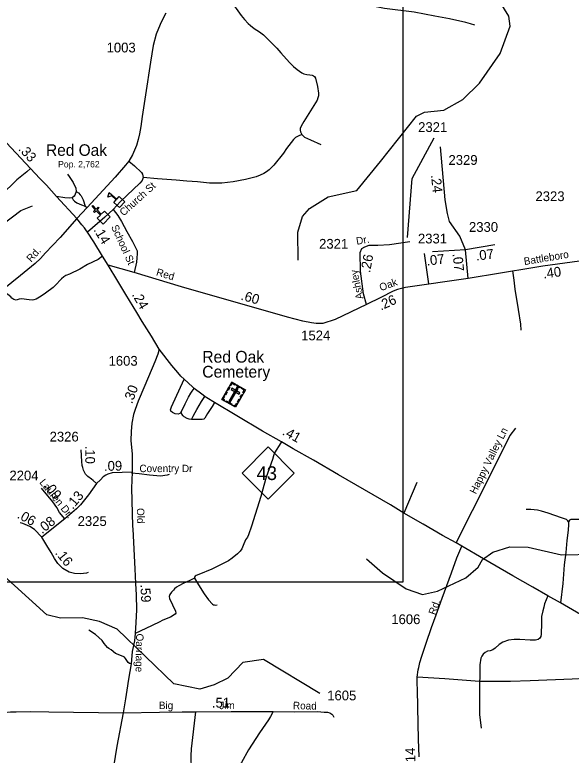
# Model space of a CAD drawing. Extents: x 2220236 to 2384410, y 720751 to 894131.
# Drawn here: x 2322567 to 2329681, y 827797 to 837260 of the extents above; entities that cross this region are included whole.
import ezdxf

# ---------------------------------------------------------------- set-up
doc = ezdxf.new("R2010")
doc.units = 0
doc.layers.add('Default', color=7, linetype='Continuous')

msp = doc.modelspace()

# ---------------------------------------------------------------- linework, layer by layer
at = {"layer": 'Default'}
for p, q in [((2323467.8, 834815.2), (2323494.2, 834797.2)), ((2328705, 834322.1), (2328331, 834258.1)), ((2328331, 834258.1), (2327907.9, 834228.6)), ((2328365.5, 833888.9), (2328331, 834258.1)), ((2327800.4, 834210.1), (2327856.6, 833820.8)), ((2327708, 831284.4), (2327540.8, 830889.1))]:
    msp.add_line(p, q, dxfattribs=at)
for points in [[(2328770.9, 836765.8), (2328900.9, 837115.8), (2328881.8, 837243), (2328593.9, 837713.7), (2328591.9, 837946.7), (2328875.9, 838591.7), (2329146.9, 839009.9), (2329236.8, 839177.6), (2329712.9, 839856.8), (2329711.9, 839883), (2329859.9, 840050), (2330041.8, 840168.9), (2330208.9, 840205.3), (2330425.9, 840115.7), (2330633.8, 840150.5), (2330865.9, 840261.7), (2331163.9, 840441.4), (2331303.9, 840591.5), (2331560.8, 840710.3), (2331815.9, 841006.2), (2332113.9, 841182.6), (2332195.9, 841284.4), (2332407.9, 841703.3), (2332616.5, 841817.3)], [(2319210.4, 838812.8), (2327526.8, 838812.8), (2327526.8, 830010.7), (2319210.4, 830010.7), (2319210.4, 838812.8)], [(2328450.7, 837126), (2328392.5, 837145.4), (2328332.4, 837162.8), (2328126, 837208.6), (2327937.6, 837240.5), (2327673.2, 837291.7), (2327292.7, 837341.3), (2326736.1, 837453.6), (2326338.5, 837518.8), (2326285.5, 837535.2), (2326222.3, 837555.6), (2326157, 837592.3), (2326106.1, 837639.2), (2326024.5, 837731), (2325873.6, 837918.7), (2325439.3, 838434.9)], [(2325322.6, 837448.1), (2325462.6, 837249.8), (2325503.1, 837198.2), (2325549.7, 837150.7), (2325581.9, 837125.2), (2325628.4, 837083.7), (2325694.8, 837040.4), (2325747.2, 837002.9), (2325916.9, 836834.8), (2325967.5, 836775.5), (2326080.8, 836648.6), (2326129.4, 836599.2), (2326177.8, 836559.8), (2326236.2, 836518.4), (2326264.3, 836506.7), (2326300.3, 836495.2), (2326338.4, 836493.5), (2326368.5, 836487.8), (2326384.6, 836480), (2326398.6, 836470.2), (2326412.9, 836448.4), (2326437.9, 836344.7), (2326450.9, 836258.8), (2326449.3, 836222.8), (2326443.4, 836200.7), (2326431.9, 836170.6), (2326260.8, 835896.9), (2326229.6, 835838.6), (2326217.8, 835808.5), (2326214, 835784.4), (2326218.2, 835764.5), (2326236.6, 835730.7)], [(2324499.4, 837280.1), (2324454.5, 837198.5), (2324423.9, 837137.3), (2324375, 837010.8), (2324338.3, 836866), (2324303.6, 836655.8), (2324238.4, 836235.5), (2324197.6, 835958.1), (2324179.2, 835833.6), (2324160.9, 835737.7), (2324144.6, 835664.3), (2324122.2, 835588.8), (2324071.2, 835470.4), (2324026.3, 835390.9), (2323983.5, 835337.8), (2323848.9, 835186.9), (2323494.2, 834797.2), (2323360.3, 834655)], [(2326191.7, 834123.3), (2326187.8, 834480.8), (2326244.8, 834680.1), (2326334.8, 834782.3), (2326574.7, 834933.2), (2326940.8, 835013.8), (2327244.9, 835384), (2327704.8, 835964.1), (2327804.9, 836014.1), (2328053.8, 836040.7), (2328293.9, 836178.5), (2328508.8, 836387.5), (2328770.9, 836765.8)], [(2323360.3, 834655), (2323098.6, 834939.3), (2322970.8, 835082.1), (2322887.9, 835166.4), (2322767.6, 835294.3), (2322522.3, 835560.9), (2322405.4, 835684.7), (2322230.7, 835873.7)], [(2326236.6, 835730.7), (2326188.8, 835710.3), (2326155.1, 835693.9), (2326131.4, 835667.5), (2326042.6, 835552.7), (2326003.3, 835492.2), (2325881.1, 835339), (2325819.7, 835280.4), (2325786, 835252), (2325752.3, 835231.6), (2325704.6, 835209.3), (2325652.8, 835190.6), (2325517.2, 835153.2), (2325359.5, 835123.5), (2325213.9, 835110), (2325057.8, 835110.2), (2324901.8, 835124.6), (2324765.8, 835133), (2324631.6, 835145.7), (2324391.7, 835163.1), (2324209.5, 835181.1)], [(2326236.6, 835730.7), (2326273, 835697.1), (2326347.3, 835660), (2326481.9, 835603.5)], [(2327589.1, 834415.2), (2327646.5, 835169.4), (2327929.3, 835685.8)], [(2328331, 834258.1), (2328257.2, 834430.4), (2328124.4, 834617.5), (2328099.8, 834720.8), (2328070.3, 834893.1), (2328008.8, 835572.5)], [(2324026.3, 835390.9), (2324097.7, 835329.7), (2324188.9, 835242.9), (2324199.1, 835223.1), (2324209.5, 835181.1)], [(2322767.6, 835294.3), (2322719.5, 835251.1), (2322592.6, 835149.7), (2322511.3, 835070.9), (2322426.3, 834994), (2322396.6, 834961.6), (2322297.9, 834840.7), (2322278.2, 834822.5)], [(2323239.4, 835222.6), (2323261.8, 835192.9), (2323314.6, 835115.4), (2323345.3, 835045.9), (2323353.8, 835000)], [(2324209.5, 835181.1), (2324194, 835143), (2324166.4, 835108.7), (2323919, 834872.1), (2323826.1, 834771.2)], [(2323353.8, 835000), (2323336.4, 834955.9), (2323326.5, 834943.6), (2323298.6, 834919.3)], [(2323353.8, 835000), (2323380, 834984.3), (2323404.2, 834960.4), (2323416.4, 834944.7), (2323428.5, 834922.8), (2323440.9, 834894.9), (2323467.8, 834815.2)], [(2323298.6, 834919.3), (2323266.8, 834915), (2323206.7, 834922.3), (2323098.6, 834939.3)], [(2323298.6, 834919.3), (2323315, 834895.6), (2323331.2, 834877.8), (2323359.5, 834856.2), (2323419.7, 834830.8), (2323467.8, 834815.2)], [(2320564.6, 829862.6), (2320569.7, 830230.4), (2320496.7, 830778.8), (2320301.7, 831135.1), (2320248.6, 831385.7), (2320011.6, 831783), (2319967.7, 831965), (2319988.6, 832346.6), (2320012.6, 832449.2), (2320110.6, 832633.8), (2320315.7, 832868.7), (2320547.6, 833019.2), (2321178.7, 833202.7), (2321418.7, 833353.6), (2321978.6, 833934.5), (2322199.7, 834353.8), (2322413.8, 834582.4), (2322644.7, 834759.2), (2322793.7, 834817.9)], [(2323826.1, 834771.2), (2323717.1, 834671.9), (2323496.2, 834482.3)], [(2323826.1, 834771.2), (2323882.9, 834693.7), (2323931.8, 834618.3), (2324001.1, 834489.1), (2324072.2, 834364.6), (2324102.8, 834303.4), (2324117.1, 834270.8), (2324131.3, 834242.2), (2324133.4, 834203.5), (2324129.3, 834152.4), (2324123.2, 834099.4), (2324094.7, 833966.3)], [(2323360.3, 834655), (2323145.5, 834414.3), (2323050.3, 834313.6), (2322960.6, 834215.7), (2322895.4, 834146.3), (2322826.7, 834081), (2322640.5, 833927.3), (2322420.3, 833749.2)], [(2323759.2, 834058.6), (2323688.9, 834174.9), (2323579.1, 834357.2), (2323496.2, 834482.3), (2323485.3, 834497.2), (2323456.8, 834538.1), (2323424.2, 834577.5), (2323360.3, 834655)], [(2327062.8, 833559.1), (2327025.9, 833694.4), (2326986.6, 833984.9), (2326981.6, 834221.2), (2327006.2, 834272.9), (2327040.7, 834295), (2327099.7, 834314.7), (2327206.7, 834317.2), (2327356.8, 834324.6), (2327620, 834363.9)], [(2323688.9, 834174.9), (2323631, 834131.2), (2323497.9, 834069.9), (2323400.5, 834010.9), (2323265.2, 833943.4), (2323221.4, 833929), (2323195.7, 833910.7), (2323165.9, 833886.3), (2323084.8, 833799.5), (2323059.2, 833775.3), (2322959.9, 833704.2), (2322902.4, 833665.6), (2322838.8, 833627), (2322811, 833616.6), (2322787.1, 833614.5), (2322749, 833615.9), (2322652.9, 833631), (2322621, 833624.7), (2322585, 833614.2), (2322555.1, 833622), (2322530.8, 833637.6), (2322514.8, 833653.5), (2322476.4, 833687), (2322420.3, 833749.2)], [(2330439.6, 834184.7), (2330156, 834159.5), (2329976.4, 834135.3), (2329319.3, 834046.5), (2329190.9, 834024.3), (2328365.5, 833888.9)], [(2324414.7, 832985.4), (2324314.8, 833150.7), (2324196.6, 833338.4), (2324129.3, 833454.7), (2323985.5, 833685.2), (2323885.6, 833856.6), (2323759.2, 834058.6)], [(2327062.8, 833559.1), (2326661.7, 833367), (2326506.7, 833315.9), (2326420.5, 833315.7), (2326362.5, 833321.1), (2326248.3, 833343.8), (2326054, 833393.7), (2324699.2, 833783.2), (2324094.7, 833966.3), (2323759.2, 834058.6)], [(2329042.1, 833228.2), (2329036, 833305.7), (2329005.4, 833493.4), (2328966.7, 833752.6), (2328950.4, 833866.8), (2328935.8, 833987.7)], [(2328365.5, 833888.9), (2327563.9, 833775), (2327462, 833748.5), (2327406.9, 833728.1), (2327246.7, 833645.2), (2327062.8, 833559.1)], [(2324414.7, 832985.4), (2324396.4, 832922.2), (2324357.7, 832824.3), (2324230.2, 832522.3), (2324144.6, 832320.3), (2324105.8, 832216.3), (2324086.1, 832153), (2324063, 832038.8), (2324053.5, 831932.7), (2324052.1, 831818.4), (2324068.8, 831642.9), (2324067.4, 831540.6), (2324067.4, 831414.1)], [(2328283, 830467.4), (2328208.9, 830512.3), (2328037.1, 830604.2), (2327787.7, 830749.4), (2327540.8, 830889.1), (2327369.4, 830995.6), (2326705.3, 831379.6), (2326387.5, 831568), (2326128.1, 831714.9), (2325976.8, 831804), (2325732.2, 831937.8), (2325404.7, 832133.6), (2325120.5, 832305.8), (2325023.5, 832364.9), (2324998.7, 832381.9), (2324957.2, 832410.2), (2324862, 832484.4), (2324840.1, 832503.9), (2324731, 832601.6), (2324690.6, 832643.2), (2324652.1, 832686.8), (2324575.4, 832777.9), (2324414.7, 832985.4)], [(2324694.1, 832179.5), (2324677.8, 832165.9), (2324654.2, 832156.9), (2324618.6, 832159.1), (2324581.9, 832175.5), (2324561.5, 832193.8), (2324559.5, 832212.2), (2324569.7, 832248.9), (2324731, 832601.6)], [(2324694.1, 832179.5), (2324747.1, 832289.7), (2324787.9, 832373.4), (2324816.4, 832422.3), (2324834.8, 832450.9), (2324862, 832484.4)], [(2324826.6, 832089.8), (2324847, 832130.6), (2324871.5, 832175.5), (2324893.4, 832217.6), (2324953, 832318.3), (2324998.7, 832381.9)], [(2325120.5, 832305.8), (2325089.2, 832253.9), (2325031.2, 832163.2), (2324994.9, 832103.4), (2324985, 832092.5), (2324960.6, 832086.4), (2324912.5, 832087), (2324878, 832088), (2324854.5, 832088.9), (2324826.6, 832089.8)], [(2324826.6, 832089.8), (2324798.1, 832093.8), (2324769.3, 832102.5), (2324733, 832122.4), (2324720.6, 832136.7), (2324704.3, 832155.1), (2324694.1, 832179.5)], [(2328968, 831977.6), (2328898.1, 831884.7), (2328502.5, 831093.1), (2328325.8, 830744.9), (2328208.9, 830512.3)], [(2325976.8, 831804), (2325967.1, 831788.3), (2325888.6, 831662.6), (2325875.2, 831624.5), (2325861.5, 831576.3), (2325782.1, 831351.6), (2325749.3, 831243.2), (2325714.8, 831104.9), (2325592.8, 830725.8), (2325556.9, 830615.7), (2325540.6, 830583.1), (2325518.8, 830547.7), (2325488.9, 830475.6), (2325468.5, 830434.8), (2325448.4, 830404.3), (2325412.8, 830369.9), (2325345.4, 830315.3), (2325297.8, 830282.7), (2325230.3, 830245.9), (2325087, 830176.5), (2324919.9, 830108.8), (2324887.9, 830092.5), (2324874.1, 830084.3), (2324866.2, 830072.2), (2324866.4, 830060.2)], [(2323612.8, 831267.7), (2323567.9, 831306), (2323546.6, 831324.5), (2323502.6, 831357.2), (2323472.7, 831389.9), (2323444.2, 831439.6), (2323435.8, 831472.3), (2323428.7, 831499.3), (2323425.8, 831551.9), (2323417.3, 831698.3)], [(2324067.4, 831414.1), (2323813.1, 831405.6), (2323754.8, 831387.1), (2323729.3, 831375.8), (2323695.2, 831353), (2323662.5, 831317.5), (2323612.8, 831267.7)], [(2324067.4, 831414.1), (2324060.3, 831211.8), (2324067.8, 830890.8), (2324073.9, 830724.8), (2324075.9, 830685.4), (2324101.1, 830180.8), (2324110.6, 829991.7), (2324117.4, 829844.8), (2324121.5, 829657.1), (2324114.9, 829492.2), (2324104.4, 829352.3), (2324097.4, 829260.2), (2324067.8, 829121.2), (2324052.8, 828966.2), (2324037.9, 828865.5), (2324022.9, 828768.9), (2324000.5, 828627.5), (2323981.5, 828515.9), (2323953.6, 828339.1)], [(2324542.4, 831384.2), (2324514.3, 831375.9), (2324428.7, 831365.5), (2324288.7, 831376.4), (2324155.5, 831392.7), (2324057.6, 831400.8)], [(2323207.6, 830818.6), (2323138.8, 830900.3), (2323104.9, 830963.3), (2323053.6, 831035.6), (2322909, 831208.3)], [(2323612.8, 831267.7), (2323511.4, 831122.8), (2323408.8, 830996.8), (2323356.8, 830944.6), (2323207.6, 830818.6)], [(2329644.7, 830781.4), (2329636.6, 830793.3), (2329622.3, 830809.1), (2329558.1, 830832.5), (2329387.5, 830890.5), (2329299.4, 830917.5), (2329251.3, 830929), (2329167.1, 830938.1), (2329105.2, 830939.4)], [(2323207.6, 830818.6), (2322913.6, 830585.2)], [(2330089.9, 830838.1), (2330086.1, 830818.1), (2330076.1, 830814.1), (2330054, 830809.8), (2329870.2, 830809.9), (2329678.4, 830807.8), (2329660.3, 830799.5), (2329644.7, 830781.4)], [(2322913.6, 830585.2), (2322818.7, 830680.4), (2322761, 830718.9), (2322668.1, 830757.1), (2322636.7, 830767.9)], [(2329644.7, 830781.4), (2329645, 830747.4), (2329641.9, 830673.5), (2329627.2, 830539.2), (2329612.9, 830389.2), (2329592.6, 830231.1), (2329573.2, 829991), (2329545.9, 829744.8)], [(2323505.5, 830133.3), (2323482.8, 830125.8), (2323405.8, 830113.3), (2323328.8, 830118.3), (2323261.7, 830135.7), (2323179.8, 830185.4), (2323117.7, 830247.6), (2323073, 830312.2), (2323030.7, 830389.3), (2322978.6, 830478.7), (2322913.6, 830585.2)], [(2327065.9, 830309), (2327267.9, 830127), (2327569.9, 829922.7), (2327778.9, 829849.2), (2327970, 829893.1), (2328335, 830062.3), (2328491.8, 830200), (2328548.8, 830297.5), (2328680.9, 830391.6), (2328896.8, 830459.5), (2329130, 830455.9), (2329555.9, 830358.4), (2329980.9, 830366)], [(2327735.9, 827777), (2327727.7, 828002.8), (2327718.2, 828405.4), (2327714.1, 828640.7), (2327713.4, 828711.5), (2327713.4, 828794.4), (2327725.7, 828888.3), (2327731.1, 828919.6), (2327744.7, 828980.8), (2327769.2, 829065.1), (2327826.2, 829231.1), (2327896.9, 829428.3), (2327955.4, 829591.5), (2328032.9, 829803.7), (2328151.1, 830130.1), (2328219.1, 830319.2), (2328283, 830467.4)], [(2333726.5, 827154.7), (2333538.3, 827258.7), (2333213.8, 827464.7), (2333014.9, 827592.2), (2332590.8, 827854.2), (2332099.2, 828171.5), (2331956.5, 828261.3), (2331736.3, 828398.6), (2331556.9, 828519.7), (2331414.1, 828606.7), (2331377.4, 828631.2), (2330667.2, 829067.8), (2330494.6, 829179.4), (2330076.9, 829434.6), (2329545.9, 829744.8), (2329382.9, 829834.9), (2329191.7, 829944.8), (2328934.3, 830089.9), (2328558.2, 830307.8), (2328283, 830467.4)], [(2326467.9, 828584.5), (2325746.8, 829021), (2325480.8, 828983.9), (2325290.9, 828782.5), (2325116.8, 828696.6), (2324934.7, 828643.2), (2324600.7, 828708.4), (2323876.9, 829407.3), (2323650.7, 829506.4), (2323433.7, 829553.3), (2323150.8, 829548.2), (2322974.8, 829590.3), (2322327.7, 830174.3), (2321875.7, 830342.9), (2321617.8, 830381.6), (2321300.8, 830378.5), (2321126.7, 830328.7), (2320985.8, 830244.1), (2320936.8, 830150.3), (2320912.6, 830050.8), (2320772.7, 829940), (2320564.6, 829862.6)], [(2324866.4, 830060.2), (2324806.8, 830029.5), (2324719.3, 829990.5), (2324663.7, 829962), (2324635.8, 829943.7), (2324610, 829923.4), (2324594.3, 829907.4), (2324569.4, 829881.5), (2324551, 829850.3), (2324542.2, 829827.1), (2324542.9, 829801.3), (2324623.1, 829639.4), (2324627.1, 829610.9), (2324616.3, 829598.6), (2324559.2, 829563.3), (2324459.9, 829521.1), (2324411, 829499.3), (2324241.1, 829416.4), (2324104.4, 829352.3)], [(2324866.4, 830060.2), (2324915.3, 829972.7), (2324986.4, 829861.6), (2325045.3, 829782.2), (2325093.9, 829726.8), (2325107.9, 829718.9), (2325119.9, 829719), (2325138.1, 829715.2), (2325154.1, 829717.4)], [(2329382.9, 829834.9), (2329338.1, 829732.5), (2329333, 829690.8), (2329318.1, 829643.2), (2329303.1, 829568.4), (2329301.8, 829482.7), (2329299.1, 829342.6), (2329290.9, 829315.4), (2329280, 829295), (2329258.3, 829275.9), (2329224.3, 829267.8), (2329155, 829267.8), (2329023.1, 829277.3), (2328951.8, 829275.9), (2328879.7, 829267.8), (2328809, 829243.3), (2328758.7, 829210.6), (2328708.4, 829165.8), (2328678.5, 829145.4), (2328645.9, 829133.1), (2328609.2, 829125), (2328580.7, 829110), (2328556.2, 829086.9), (2328537.2, 829062.4), (2328524.9, 829036.5), (2328510.8, 828953.9), (2328511.3, 828839.3), (2328511.3, 828786.3), (2328507.3, 828738.7)], [(2324052.8, 828966.2), (2324032.5, 828967.6), (2324016.5, 828983.4), (2323983.9, 829033.1), (2323967.8, 829048.8), (2323951.5, 829060.7), (2323853.2, 829095.5), (2323800.8, 829145), (2323768.5, 829160.7), (2323754.4, 829174.5), (2323709.8, 829226.1), (2323683.5, 829263.7), (2323600.7, 829340.9), (2323514.1, 829393.8)], [(2330494.6, 829179.4), (2330500.2, 829125.2), (2330521.1, 829033.4), (2330543.8, 828963.7), (2330564.4, 828909.9), (2330572.8, 828880.1), (2330572.9, 828864.1), (2330575.1, 828848.2), (2330569.2, 828836.1), (2330555.5, 828819.9), (2330549.4, 828815.9), (2330535.5, 828813.7), (2330375.7, 828804), (2330194.1, 828795.5), (2329694.2, 828770.7), (2329156.7, 828748.9), (2328904.9, 828740.2), (2328507.3, 828738.7)], [(2328507.3, 828738.7), (2328064.9, 828773.2), (2327713.4, 828794.4)], [(2328507.3, 828738.7), (2328508.9, 828685.4), (2328507.3, 828636.7), (2328508.6, 828507.4), (2328510, 828315.7), (2328529.6, 828144.4)], [(2323808.2, 827525.8), (2323497.6, 827505.4), (2323165.2, 827497.2), (2322878.4, 827486.3), (2322526.3, 827464.5), (2322405.4, 827457.7), (2322382.2, 827459.1), (2322370, 827470), (2322364.6, 827493.1), (2322371.4, 827533.9), (2322389, 827601.9), (2322390.4, 827661.8), (2322374.8, 827727.1), (2322371.4, 828231.7), (2322371.4, 828271.1), (2322372.5, 828294), (2322384.4, 828312.1), (2322398.2, 828326.3), (2322429.9, 828344.6), (2322510, 828351.4), (2322583.8, 828352.3), (2322763.8, 828354.3), (2323001.6, 828350.8), (2323953.6, 828339.1)], [(2323953.6, 828339.1), (2324417.8, 828345.9), (2324708.9, 828353.1), (2324876.8, 828350.9), (2325332.6, 828353.8), (2325688.4, 828353.8), (2325869.5, 828355.4), (2326138.2, 828352.6), (2326439.1, 828354.1), (2326522.1, 828348.7), (2326564.1, 828345.2), (2326596.2, 828337.5), (2326620.4, 828323.7), (2326632.1, 828307.8), (2326647.1, 828284.7)], [(2324876.8, 828350.9), (2324822, 827878.5), (2324818.9, 827788.6), (2324820.8, 827608.6)], [(2325869.5, 828355.4), (2325834.9, 828293.3), (2325811.5, 828249), (2325695.3, 828081.9), (2325555.8, 827864.5), (2325465.1, 827703.9), (2325343.7, 827512.3)], [(2323953.6, 828339.1), (2323873.4, 827914.8), (2323827.2, 827649.5), (2323808.2, 827525.8), (2323802, 827459.1), (2323787.1, 827113.6), (2323782.3, 826905.5), (2323781.1, 826699.9), (2323781.6, 826519.2), (2323778.2, 826030.9), (2323769.2, 825764), (2323773, 825602.1), (2323770.1, 825418.9), (2323764.6, 825084.2), (2323765.3, 824949.6), (2323762.5, 824716.3), (2323759.6, 824240.5), (2323759.9, 823986.6)]]:
    msp.add_lwpolyline(points, dxfattribs=at)
for points in [[(2323904, 834795.5), (2323832, 834861.8), (2323863.2, 834895.7), (2323807.9, 834946.6), (2323758.2, 834928.4), (2323775.1, 834989.8), (2323869.7, 834902.8), (2323900.8, 834936.6), (2323972.9, 834870.3)], [(2323620.6, 834661), (2323661.1, 834700.9), (2323607.8, 834755.3), (2323585, 834732.8), (2323573.8, 834744.3), (2323596.6, 834766.7), (2323554.5, 834809.6), (2323565.9, 834820.8), (2323608.1, 834777.9), (2323630.9, 834800.3), (2323642.1, 834788.9), (2323619.2, 834766.5), (2323672.6, 834712.1), (2323713.8, 834752.4), (2323788.4, 834676.4), (2323695.1, 834585)], [(2325342.4, 832565.5), (2325515.2, 832466.6), (2325388.8, 832245.6), (2325216, 832344.4)], [(2325320.9, 832527.9), (2325330.7, 832522.2), (2325346.7, 832550.2), (2325381.9, 832530), (2325387.4, 832539.7), (2325342.4, 832565.5)], [(2325406.7, 832528.7), (2325451.6, 832503), (2325446, 832493.1), (2325401, 832518.8)], [(2325250.7, 832405.1), (2325272.2, 832442.7), (2325282, 832437.1), (2325260.5, 832399.5)], [(2325284, 832463.5), (2325305.5, 832501.1), (2325315.4, 832495.4), (2325293.9, 832457.8)], [(2325422.5, 832485.9), (2325406.2, 832495.2), (2325305.6, 832319.1), (2325321.8, 832309.9)], [(2325344, 832486.1), (2325334.7, 832469.9), (2325437, 832411.5), (2325446.2, 832427.7)], [(2325493.7, 832429), (2325483.9, 832434.6), (2325499.9, 832462.5), (2325464.6, 832482.7), (2325470.2, 832492.3), (2325515.2, 832466.6)], [(2325244.7, 832328), (2325250.4, 832338), (2325231.3, 832348.9), (2325251.4, 832384), (2325241.7, 832389.5), (2325216, 832344.5)], [(2325271.6, 832325.9), (2325345.2, 832283.7), (2325339.6, 832273.8), (2325265.9, 832316)], [(2325414.8, 832314), (2325436.3, 832351.6), (2325446.2, 832345.9), (2325424.7, 832308.3)], [(2325447.6, 832371.2), (2325469.1, 832408.8), (2325478.9, 832403.1), (2325457.4, 832365.5)], [(2325360.1, 832262), (2325365.8, 832272), (2325384.8, 832261.1), (2325404.9, 832296.2), (2325414.6, 832290.6), (2325388.8, 832245.6)], [(2325472, 831403.9), (2325805, 831736.9), (2326138, 831403.9), (2325805, 831070.9)]]:
    msp.add_lwpolyline(points, close=True, dxfattribs=at)

# ---------------------------------------------------------------- texts
for s, height, p in [('1003', 125, (2323740.8, 836779)), ('2321', 125, (2327724.2, 835762.3)), ('Red Oak', 147.64, (2322966.3, 835457.5)), ('2329', 125, (2328112.1, 835342.3)), ('Pop. 2,762', 82.02, (2323121, 835309.2)), ('2323', 125, (2329224.3, 834879)), ('2330', 125, (2328374.1, 834485.8)), ('2331', 125, (2327721.3, 834337.7)), ('2321', 125, (2326457.7, 834270.4)), ('1524', 125, (2326228.7, 833099.6)), ('1603', 125, (2323765.8, 832775)), ('Red Oak', 150, (2324963.6, 832814.3)), ('Cemetery', 150, (2324963.6, 832623.3)), ('2326', 125, (2323012.4, 831806.3)), ('Coventry Dr', 95, (2324160.6, 831414.9)), ('43', 175, (2325659.1, 831314.2)), ('2204', 125, (2322498.4, 831309.4)), ('2325', 125, (2323370.7, 830726.6)), ('1606', 125, (2327380.7, 829472.3)), ('1605', 125, (2326561.6, 828498.3))]:
    msp.add_text(s, height=height, dxfattribs=at).set_placement(p)
for s, height, rotation, p in [('.33', 125, 312.61156, (2322606.2, 835537.6)), ('.24', 125, 276.05882, (2327887.7, 835210.5)), ('Church St', 95, 42.15108, (2323958.5, 834681.8)), ('.14', 125, 301.36403, (2323569.1, 834511.4)), ('School St', 95, 294.49426, (2323796, 834550.1)), ('Dr.', 95, 9.82552, (2326939.7, 834320)), ('Rd.', 95, 48.07445, (2322776.5, 834092)), ('.07', 125, 6.40844, (2328466.9, 834118.4)), ('Battleboro', 95, 9.49735, (2329084, 834060.7)), ('.26', 125, 79.28142, (2327108.5, 833958)), ('.07', 125, 6.40851, (2327836.1, 834054.1)), ('.07', 125, 276.09628, (2328164.3, 834205.6)), ('.40', 125, 7.69426, (2329328.9, 833888.3)), ('Red', 95, 343.76463, (2324367.7, 833930.5)), ('Ashley', 95, 101.70165, (2327024.7, 833635.1)), ('Oak', 95, 20.13518, (2327248.8, 833726.8)), ('.24', 125, 300.07209, (2324060.5, 833683.6)), ('.60', 125, 343.76463, (2325449.5, 833621)), ('.26', 125, 24.41371, (2327247.9, 833479.1)), ('.30', 125, 69.57905, (2324066.6, 832281.5)), ('.41', 125, 330.87699, (2325978.5, 831899.4)), ('Happy Valley Ln', 95, 63.45885, (2328461.3, 831126.8)), ('.10', 125, 270.37433, (2323466.7, 831752.3)), ('.09', 125, 1.00766, (2323708.4, 831431.1)), ('Lauren Dr.', 95, 309.0982, (2322875.6, 831281)), ('.09', 125, 309.09822, (2322933.1, 831232.7)), ('.13', 125, 50.27986, (2323307.7, 830931.6)), ('.06', 125, 330.89963, (2322588, 830835.2)), ('Old', 95, 271.35854, (2324127.4, 830955.1)), ('.08', 125, 38.45328, (2322916, 830620.1)), ('.16', 125, 309.09822, (2323076.2, 830379.1)), ('.59', 125, 272.64921, (2324173.1, 829978.7)), ('Rd.', 95, 70.21167, (2327942, 829582.9)), ('Oarriage', 95, 269.04943, (2324118.9, 829352.2)), ('Big', 95, 359.85108, (2324408.9, 828386.7)), ('.51', 125, 0.36457, (2325087.5, 828405.3)), ('Jim', 95, 0.36457, (2325182.1, 828385.7)), ('Road', 95, 358.84028, (2326122.7, 828385.8)), ('1.14', 125, 91.12993, (2327691.2, 827569.1))]:
    msp.add_text(s, height=height, rotation=rotation, dxfattribs=at).set_placement(p)

doc.saveas('drawing.dxf')
